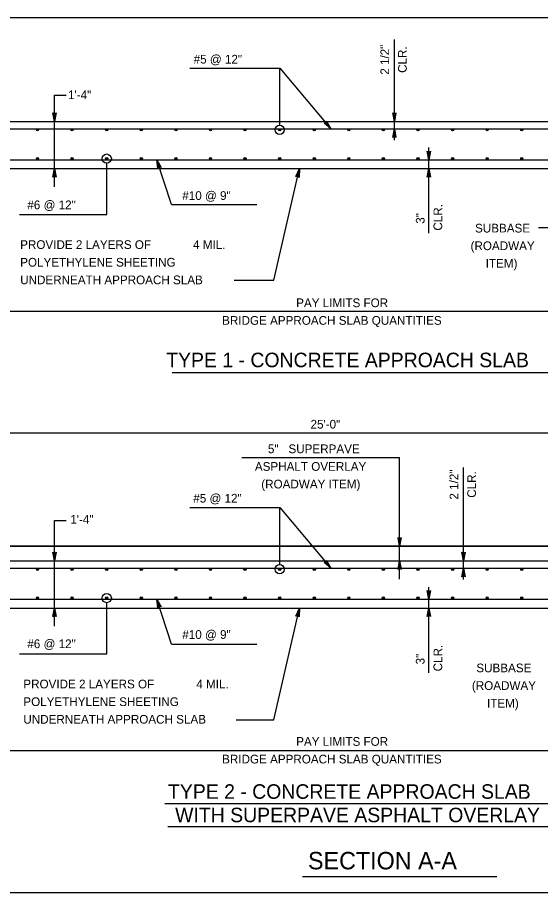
# Model space of a CAD drawing. Extents: x 636530 to 644067, y 294168 to 299122.
# Drawn here: x 638359.2 to 638539.2, y 297747.5 to 298048.8 of the extents above; entities that cross this region are included whole.
import ezdxf

# ---------------------------------------------------------------- set-up
doc = ezdxf.new("R2010")
doc.units = 0
doc.layers.add('1', color=7, linetype='Continuous')

msp = doc.modelspace()

# ---------------------------------------------------------------- linework, layer by layer
at = {"layer": '1'}
for p, q in [((638314.37, 298048.81), (638619.17, 298048.81)), ((638488.93, 298006.57), (638488.93, 298041.29)), ((638418.49, 298031.34), (638449.46, 298031.34)), ((638449.46, 298011.72), (638449.46, 298031.34)), ((638449.46, 298031.34), (638467.11, 298010.5)), ((638371.96, 297990.54), (638371.96, 298022.08)), ((638371.96, 298022.08), (638376, 298022.08)), ((638314.37, 298013.04), (638619.17, 298013.04)), ((638352.53, 298010.5), (638582.08, 298010.5)), ((638449.46, 298010.12), (638449.46, 298010.12)), ((638500.82, 297974.49), (638500.82, 298004.01)), ((638352.53, 297999.83), (638582.08, 297999.83)), ((638389.93, 298000.21), (638389.93, 298000.21)), ((638389.93, 297981), (638389.93, 297998.61)), ((638412.22, 297984.38), (638407.16, 297999.83)), ((638314.37, 297996.78), (638619.17, 297996.78)), ((638447.49, 297958.3), (638456.28, 297996.78)), ((638412.22, 297984.38), (638441.59, 297984.38)), ((638359.91, 297981), (638389.93, 297981)), ((638538.49, 297976.49), (638545.91, 297976.49)), ((638433.8, 297958.3), (638447.49, 297958.3)), ((638314.37, 297947.73), (638651.6, 297947.73)), ((638412.46, 297926.5), (638565.86, 297926.5)), ((638314.37, 297905.81), (638619.17, 297905.81)), ((638436.49, 297897.28), (638490.75, 297897.28)), ((638490.75, 297855.36), (638490.75, 297897.28)), ((638512.74, 297855.24), (638512.74, 297893.81)), ((638418.49, 297880.01), (638449.46, 297880.01)), ((638449.46, 297860.39), (638449.46, 297880.01)), ((638449.46, 297880.01), (638467.11, 297859.17)), ((638371.96, 297839.21), (638371.96, 297875.63)), ((638371.96, 297875.63), (638376, 297875.63)), ((638314.37, 297866.79), (638680.3, 297866.79)), ((638314.37, 297861.71), (638619.17, 297861.71)), ((638352.53, 297859.17), (638582.08, 297859.17)), ((638449.46, 297858.79), (638449.46, 297858.79)), ((638500.82, 297823.15), (638500.82, 297852.67)), ((638352.53, 297848.5), (638582.08, 297848.5)), ((638389.93, 297848.88), (638389.93, 297848.88)), ((638389.93, 297829.66), (638389.93, 297847.28)), ((638412.22, 297833.05), (638407.16, 297848.5)), ((638314.37, 297845.45), (638619.17, 297845.45)), ((638447.49, 297806.96), (638456.28, 297845.45)), ((638412.22, 297833.05), (638441.59, 297833.05)), ((638359.91, 297829.66), (638389.93, 297829.66)), ((638434.52, 297806.96), (638447.49, 297806.96)), ((638314.37, 297796.4), (638651.6, 297796.4)), ((638409.9, 297778.18), (638564.56, 297778.18)), ((638410.94, 297770.25), (638561.99, 297770.25)), ((638457.3, 297753.04), (638524.2, 297753.04)), ((638205.78, 297747.48), (638991.78, 297747.48))]:
    msp.add_line(p, q, dxfattribs=at)
for points in [[(638371.96, 298013.04), (638371.4, 298016.02), (638371.48, 298015.91), (638371.56, 298015.79), (638371.66, 298015.73), (638371.76, 298015.67), (638371.86, 298015.66), (638371.96, 298015.64), (638372.06, 298015.66), (638372.16, 298015.67), (638372.26, 298015.73), (638372.36, 298015.79), (638372.44, 298015.91), (638372.52, 298016.02), (638371.96, 298013.04), (638372.44, 298015.91), (638372.36, 298015.79), (638371.96, 298013.04), (638372.26, 298015.73), (638372.16, 298015.67), (638371.96, 298013.04), (638372.06, 298015.66), (638371.96, 298015.64), (638371.96, 298013.04), (638371.86, 298015.66), (638371.76, 298015.67), (638371.96, 298013.04), (638371.66, 298015.73), (638371.56, 298015.79), (638371.96, 298013.04), (638371.48, 298015.91)], [(638488.93, 298013.04), (638488.37, 298016.02), (638488.53, 298015.79), (638488.73, 298015.67), (638488.93, 298015.64), (638489.13, 298015.67), (638489.33, 298015.79), (638489.48, 298016.02), (638488.93, 298013.04), (638489.33, 298015.79), (638489.13, 298015.67), (638488.93, 298013.04), (638488.93, 298015.64), (638488.73, 298015.67), (638488.93, 298013.04), (638488.53, 298015.79)], [(638467.11, 298010.5), (638464.76, 298012.41), (638465.03, 298012.34), (638465.26, 298012.38), (638465.43, 298012.48), (638465.56, 298012.64), (638465.64, 298012.86), (638465.61, 298013.14), (638467.11, 298010.5), (638465.64, 298012.86), (638465.56, 298012.64), (638467.11, 298010.5), (638465.43, 298012.48), (638465.26, 298012.38), (638467.11, 298010.5), (638465.03, 298012.34)], [(638488.93, 298010.5), (638489.48, 298007.52), (638489.33, 298007.75), (638489.13, 298007.86), (638488.93, 298007.9), (638488.73, 298007.86), (638488.53, 298007.75), (638488.37, 298007.52), (638488.93, 298010.5), (638488.53, 298007.75), (638488.73, 298007.86), (638488.93, 298010.5), (638488.93, 298007.9), (638489.13, 298007.86), (638488.93, 298010.5), (638489.33, 298007.75)], [(638500.82, 297999.83), (638500.26, 298002.81), (638500.42, 298002.58), (638500.62, 298002.46), (638500.82, 298002.43), (638501.02, 298002.46), (638501.22, 298002.58), (638501.37, 298002.81), (638500.82, 297999.83), (638501.22, 298002.58), (638501.02, 298002.46), (638500.82, 297999.83), (638500.82, 298002.43), (638500.62, 298002.46), (638500.82, 297999.83), (638500.42, 298002.58)], [(638407.16, 297999.83), (638408.62, 297997.17), (638408.51, 297997.25), (638408.4, 297997.34), (638408.29, 297997.36), (638408.17, 297997.39), (638408.07, 297997.37), (638407.97, 297997.36), (638407.88, 297997.31), (638407.79, 297997.26), (638407.72, 297997.18), (638407.64, 297997.09), (638407.6, 297996.96), (638407.56, 297996.82), (638407.16, 297999.83), (638407.6, 297996.96), (638407.64, 297997.09), (638407.16, 297999.83), (638407.72, 297997.18), (638407.79, 297997.26), (638407.16, 297999.83), (638407.88, 297997.31), (638407.97, 297997.36), (638407.16, 297999.83), (638408.07, 297997.37), (638408.17, 297997.39), (638407.16, 297999.83), (638408.29, 297997.36), (638408.4, 297997.34), (638407.16, 297999.83), (638408.51, 297997.25)], [(638371.96, 297996.78), (638372.52, 297993.8), (638372.44, 297993.91), (638372.36, 297994.03), (638372.26, 297994.09), (638372.16, 297994.15), (638372.06, 297994.17), (638371.96, 297994.18), (638371.86, 297994.17), (638371.76, 297994.15), (638371.66, 297994.09), (638371.56, 297994.03), (638371.48, 297993.91), (638371.4, 297993.8), (638371.96, 297996.78), (638371.48, 297993.91), (638371.56, 297994.03), (638371.96, 297996.78), (638371.66, 297994.09), (638371.76, 297994.15), (638371.96, 297996.78), (638371.86, 297994.17), (638371.96, 297994.18), (638371.96, 297996.78), (638372.06, 297994.17), (638372.16, 297994.15), (638371.96, 297996.78), (638372.26, 297994.09), (638372.36, 297994.03), (638371.96, 297996.78), (638372.44, 297993.91)], [(638456.28, 297996.78), (638456.16, 297993.75), (638456.11, 297993.88), (638456.05, 297994.01), (638455.97, 297994.09), (638455.89, 297994.17), (638455.79, 297994.21), (638455.7, 297994.25), (638455.6, 297994.25), (638455.5, 297994.26), (638455.39, 297994.22), (638455.27, 297994.19), (638455.17, 297994.09), (638455.07, 297994), (638456.28, 297996.78), (638455.17, 297994.09), (638455.27, 297994.19), (638456.28, 297996.78), (638455.39, 297994.22), (638455.5, 297994.26), (638456.28, 297996.78), (638455.6, 297994.25), (638455.7, 297994.25), (638456.28, 297996.78), (638455.79, 297994.21), (638455.89, 297994.17), (638456.28, 297996.78), (638455.97, 297994.09), (638456.05, 297994.01), (638456.28, 297996.78), (638456.11, 297993.88)], [(638500.82, 297996.78), (638501.37, 297993.8), (638501.22, 297994.03), (638501.02, 297994.15), (638500.82, 297994.18), (638500.62, 297994.15), (638500.42, 297994.03), (638500.26, 297993.8), (638500.82, 297996.78), (638500.42, 297994.03), (638500.62, 297994.15), (638500.82, 297996.78), (638500.82, 297994.18), (638501.02, 297994.15), (638500.82, 297996.78), (638501.22, 297994.03)], [(638490.75, 297866.79), (638490.19, 297869.77), (638490.27, 297869.65), (638490.35, 297869.54), (638490.45, 297869.48), (638490.55, 297869.42), (638490.65, 297869.4), (638490.75, 297869.39), (638490.85, 297869.4), (638490.95, 297869.42), (638491.05, 297869.48), (638491.15, 297869.54), (638491.23, 297869.65), (638491.31, 297869.77), (638490.75, 297866.79), (638491.23, 297869.65), (638491.15, 297869.54), (638490.75, 297866.79), (638491.05, 297869.48), (638490.95, 297869.42), (638490.75, 297866.79), (638490.85, 297869.4), (638490.75, 297869.39), (638490.75, 297866.79), (638490.65, 297869.4), (638490.55, 297869.42), (638490.75, 297866.79), (638490.45, 297869.48), (638490.35, 297869.54), (638490.75, 297866.79), (638490.27, 297869.65)], [(638371.96, 297861.71), (638371.4, 297864.69), (638371.48, 297864.57), (638371.56, 297864.46), (638371.66, 297864.4), (638371.76, 297864.34), (638371.86, 297864.32), (638371.96, 297864.31), (638372.06, 297864.32), (638372.16, 297864.34), (638372.26, 297864.4), (638372.36, 297864.46), (638372.44, 297864.57), (638372.52, 297864.69), (638371.96, 297861.71), (638372.44, 297864.57), (638372.36, 297864.46), (638371.96, 297861.71), (638372.26, 297864.4), (638372.16, 297864.34), (638371.96, 297861.71), (638372.06, 297864.32), (638371.96, 297864.31), (638371.96, 297861.71), (638371.86, 297864.32), (638371.76, 297864.34), (638371.96, 297861.71), (638371.66, 297864.4), (638371.56, 297864.46), (638371.96, 297861.71), (638371.48, 297864.57)], [(638512.74, 297861.71), (638512.18, 297864.69), (638512.34, 297864.46), (638512.54, 297864.34), (638512.74, 297864.31), (638512.94, 297864.34), (638513.14, 297864.46), (638513.3, 297864.69), (638512.74, 297861.71), (638513.14, 297864.46), (638512.94, 297864.34), (638512.74, 297861.71), (638512.74, 297864.31), (638512.54, 297864.34), (638512.74, 297861.71), (638512.34, 297864.46)], [(638467.11, 297859.17), (638464.76, 297861.08), (638465.03, 297861.01), (638465.26, 297861.05), (638465.43, 297861.15), (638465.56, 297861.31), (638465.64, 297861.53), (638465.61, 297861.8), (638467.11, 297859.17), (638465.64, 297861.53), (638465.56, 297861.31), (638467.11, 297859.17), (638465.43, 297861.15), (638465.26, 297861.05), (638467.11, 297859.17), (638465.03, 297861.01)], [(638490.75, 297861.71), (638491.31, 297858.72), (638491.23, 297858.84), (638491.15, 297858.95), (638491.05, 297859.01), (638490.95, 297859.07), (638490.85, 297859.09), (638490.75, 297859.11), (638490.65, 297859.09), (638490.55, 297859.07), (638490.45, 297859.01), (638490.35, 297858.95), (638490.27, 297858.84), (638490.19, 297858.72), (638490.75, 297861.71), (638490.27, 297858.84), (638490.35, 297858.95), (638490.75, 297861.71), (638490.45, 297859.01), (638490.55, 297859.07), (638490.75, 297861.71), (638490.65, 297859.09), (638490.75, 297859.11), (638490.75, 297861.71), (638490.85, 297859.09), (638490.95, 297859.07), (638490.75, 297861.71), (638491.05, 297859.01), (638491.15, 297858.95), (638490.75, 297861.71), (638491.23, 297858.84)], [(638512.74, 297859.17), (638513.3, 297856.18), (638513.14, 297856.41), (638512.94, 297856.53), (638512.74, 297856.57), (638512.54, 297856.53), (638512.34, 297856.41), (638512.18, 297856.18), (638512.74, 297859.17), (638512.34, 297856.41), (638512.54, 297856.53), (638512.74, 297859.17), (638512.74, 297856.57), (638512.94, 297856.53), (638512.74, 297859.17), (638513.14, 297856.41)], [(638500.82, 297848.5), (638500.26, 297851.48), (638500.42, 297851.25), (638500.62, 297851.13), (638500.82, 297851.1), (638501.02, 297851.13), (638501.22, 297851.25), (638501.37, 297851.48), (638500.82, 297848.5), (638501.22, 297851.25), (638501.02, 297851.13), (638500.82, 297848.5), (638500.82, 297851.1), (638500.62, 297851.13), (638500.82, 297848.5), (638500.42, 297851.25)], [(638407.16, 297848.5), (638408.62, 297845.84), (638408.51, 297845.92), (638408.4, 297846.01), (638408.29, 297846.03), (638408.17, 297846.06), (638408.07, 297846.04), (638407.97, 297846.03), (638407.88, 297845.98), (638407.79, 297845.93), (638407.72, 297845.85), (638407.64, 297845.76), (638407.6, 297845.62), (638407.56, 297845.49), (638407.16, 297848.5), (638407.6, 297845.62), (638407.64, 297845.76), (638407.16, 297848.5), (638407.72, 297845.85), (638407.79, 297845.93), (638407.16, 297848.5), (638407.88, 297845.98), (638407.97, 297846.03), (638407.16, 297848.5), (638408.07, 297846.04), (638408.17, 297846.06), (638407.16, 297848.5), (638408.29, 297846.03), (638408.4, 297846.01), (638407.16, 297848.5), (638408.51, 297845.92)], [(638371.96, 297845.45), (638372.52, 297842.47), (638372.44, 297842.58), (638372.36, 297842.7), (638372.26, 297842.76), (638372.16, 297842.82), (638372.06, 297842.83), (638371.96, 297842.85), (638371.86, 297842.83), (638371.76, 297842.82), (638371.66, 297842.76), (638371.56, 297842.7), (638371.48, 297842.58), (638371.4, 297842.47), (638371.96, 297845.45), (638371.48, 297842.58), (638371.56, 297842.7), (638371.96, 297845.45), (638371.66, 297842.76), (638371.76, 297842.82), (638371.96, 297845.45), (638371.86, 297842.83), (638371.96, 297842.85), (638371.96, 297845.45), (638372.06, 297842.83), (638372.16, 297842.82), (638371.96, 297845.45), (638372.26, 297842.76), (638372.36, 297842.7), (638371.96, 297845.45), (638372.44, 297842.58)], [(638456.28, 297845.45), (638456.16, 297842.42), (638456.11, 297842.55), (638456.05, 297842.68), (638455.97, 297842.76), (638455.89, 297842.84), (638455.79, 297842.88), (638455.7, 297842.92), (638455.6, 297842.92), (638455.5, 297842.93), (638455.39, 297842.89), (638455.27, 297842.86), (638455.17, 297842.76), (638455.07, 297842.67), (638456.28, 297845.45), (638455.17, 297842.76), (638455.27, 297842.86), (638456.28, 297845.45), (638455.39, 297842.89), (638455.5, 297842.93), (638456.28, 297845.45), (638455.6, 297842.92), (638455.7, 297842.92), (638456.28, 297845.45), (638455.79, 297842.88), (638455.89, 297842.84), (638456.28, 297845.45), (638455.97, 297842.76), (638456.05, 297842.68), (638456.28, 297845.45), (638456.11, 297842.55)], [(638500.82, 297845.45), (638501.37, 297842.47), (638501.22, 297842.7), (638501.02, 297842.82), (638500.82, 297842.85), (638500.62, 297842.82), (638500.42, 297842.7), (638500.26, 297842.47), (638500.82, 297845.45), (638500.42, 297842.7), (638500.62, 297842.82), (638500.82, 297845.45), (638500.82, 297842.85), (638501.02, 297842.82), (638500.82, 297845.45), (638501.22, 297842.7)]]:
    msp.add_lwpolyline(points, dxfattribs=at)
msp.add_lwpolyline([(638314.37, 297861.71), (638619.17, 297861.71), (638619.17, 297845.45), (638651.6, 297845.45), (638659.73, 297853.58), (638680.3, 297853.58), (638680.3, 297854.34), (638685.26, 297856.7), (638675.07, 297855.3), (638680.3, 297857.85), (638680.3, 297861.71), (638680.3, 297866.79), (638314.37, 297866.79)], close=True, dxfattribs=at)
for centre, radius in [((638366.12, 298010.12), 0.381), ((638366.12, 298010.12), 0.286), ((638366.12, 298010.12), 0.19), ((638366.12, 298010.12), 0.0952), ((638378.02, 298010.12), 0.381), ((638378.02, 298010.12), 0.286), ((638378.02, 298010.12), 0.19), ((638378.02, 298010.12), 0.0952), ((638389.93, 298010.12), 0.381), ((638389.93, 298010.12), 0.286), ((638389.93, 298010.12), 0.19), ((638389.93, 298010.12), 0.0952), ((638401.83, 298010.12), 0.381), ((638401.83, 298010.12), 0.286), ((638401.83, 298010.12), 0.19), ((638401.83, 298010.12), 0.0952), ((638413.74, 298010.12), 0.381), ((638413.74, 298010.12), 0.286), ((638413.74, 298010.12), 0.19), ((638413.74, 298010.12), 0.0952), ((638425.64, 298010.12), 0.381), ((638425.64, 298010.12), 0.286), ((638425.64, 298010.12), 0.19), ((638425.64, 298010.12), 0.0952), ((638437.55, 298010.12), 0.381), ((638437.55, 298010.12), 0.286), ((638437.55, 298010.12), 0.19), ((638437.55, 298010.12), 0.0952), ((638449.46, 298010.12), 1.6), ((638449.46, 298010.12), 0.381), ((638449.46, 298010.12), 0.286), ((638449.46, 298010.12), 0.19), ((638449.46, 298010.12), 0.0952), ((638461.36, 298010.12), 0.381), ((638461.36, 298010.12), 0.286), ((638461.36, 298010.12), 0.19), ((638461.36, 298010.12), 0.0952), ((638473.27, 298010.12), 0.381), ((638473.27, 298010.12), 0.286), ((638473.27, 298010.12), 0.19), ((638473.27, 298010.12), 0.0952), ((638485.17, 298010.12), 0.381), ((638485.17, 298010.12), 0.286), ((638485.17, 298010.12), 0.19), ((638485.17, 298010.12), 0.0952), ((638497.08, 298010.12), 0.381), ((638497.08, 298010.12), 0.286), ((638497.08, 298010.12), 0.19), ((638497.08, 298010.12), 0.0952), ((638508.98, 298010.12), 0.381), ((638508.98, 298010.12), 0.286), ((638508.98, 298010.12), 0.19), ((638508.98, 298010.12), 0.0952), ((638520.89, 298010.12), 0.381), ((638520.89, 298010.12), 0.286), ((638520.89, 298010.12), 0.19), ((638520.89, 298010.12), 0.0952), ((638532.79, 298010.12), 0.381), ((638532.79, 298010.12), 0.286), ((638532.79, 298010.12), 0.19), ((638532.79, 298010.12), 0.0952), ((638366.12, 298000.21), 0.381), ((638366.12, 298000.21), 0.286), ((638378.02, 298000.21), 0.381), ((638378.02, 298000.21), 0.286), ((638389.93, 298000.21), 1.6), ((638389.93, 298000.21), 0.381), ((638389.93, 298000.21), 0.286), ((638401.83, 298000.21), 0.381), ((638401.83, 298000.21), 0.286), ((638413.74, 298000.21), 0.381), ((638413.74, 298000.21), 0.286), ((638425.64, 298000.21), 0.381), ((638425.64, 298000.21), 0.286), ((638437.55, 298000.21), 0.381), ((638437.55, 298000.21), 0.286), ((638449.46, 298000.21), 0.381), ((638449.46, 298000.21), 0.286), ((638461.36, 298000.21), 0.381), ((638461.36, 298000.21), 0.286), ((638473.27, 298000.21), 0.381), ((638473.27, 298000.21), 0.286), ((638485.17, 298000.21), 0.381), ((638485.17, 298000.21), 0.286), ((638497.08, 298000.21), 0.381), ((638497.08, 298000.21), 0.286), ((638508.98, 298000.21), 0.381), ((638508.98, 298000.21), 0.286), ((638520.89, 298000.21), 0.381), ((638520.89, 298000.21), 0.286), ((638532.79, 298000.21), 0.381), ((638532.79, 298000.21), 0.286), ((638366.12, 298000.21), 0.19), ((638366.12, 298000.21), 0.0952), ((638378.02, 298000.21), 0.19), ((638378.02, 298000.21), 0.0952), ((638389.93, 298000.21), 0.19), ((638389.93, 298000.21), 0.0952), ((638401.83, 298000.21), 0.19), ((638401.83, 298000.21), 0.0952), ((638413.74, 298000.21), 0.19), ((638413.74, 298000.21), 0.0952), ((638425.64, 298000.21), 0.19), ((638425.64, 298000.21), 0.0952), ((638437.55, 298000.21), 0.19), ((638437.55, 298000.21), 0.0952), ((638449.46, 298000.21), 0.19), ((638449.46, 298000.21), 0.0952), ((638461.36, 298000.21), 0.19), ((638461.36, 298000.21), 0.0952), ((638473.27, 298000.21), 0.19), ((638473.27, 298000.21), 0.0952), ((638485.17, 298000.21), 0.19), ((638485.17, 298000.21), 0.0952), ((638497.08, 298000.21), 0.19), ((638497.08, 298000.21), 0.0952), ((638508.98, 298000.21), 0.19), ((638508.98, 298000.21), 0.0952), ((638520.89, 298000.21), 0.19), ((638520.89, 298000.21), 0.0952), ((638532.79, 298000.21), 0.19), ((638532.79, 298000.21), 0.0952), ((638366.12, 297858.79), 0.381), ((638366.12, 297858.79), 0.286), ((638366.12, 297858.79), 0.19), ((638366.12, 297858.79), 0.0952), ((638378.02, 297858.79), 0.381), ((638378.02, 297858.79), 0.286), ((638378.02, 297858.79), 0.19), ((638378.02, 297858.79), 0.0952), ((638389.93, 297858.79), 0.381), ((638389.93, 297858.79), 0.286), ((638389.93, 297858.79), 0.19), ((638389.93, 297858.79), 0.0952), ((638401.83, 297858.79), 0.381), ((638401.83, 297858.79), 0.286), ((638401.83, 297858.79), 0.19), ((638401.83, 297858.79), 0.0952), ((638413.74, 297858.79), 0.381), ((638413.74, 297858.79), 0.286), ((638413.74, 297858.79), 0.19), ((638413.74, 297858.79), 0.0952), ((638425.64, 297858.79), 0.381), ((638425.64, 297858.79), 0.286), ((638425.64, 297858.79), 0.19), ((638425.64, 297858.79), 0.0952), ((638437.55, 297858.79), 0.381), ((638437.55, 297858.79), 0.286), ((638437.55, 297858.79), 0.19), ((638437.55, 297858.79), 0.0952), ((638449.46, 297858.79), 1.6), ((638449.46, 297858.79), 0.381), ((638449.46, 297858.79), 0.286), ((638449.46, 297858.79), 0.19), ((638449.46, 297858.79), 0.0952), ((638461.36, 297858.79), 0.381), ((638461.36, 297858.79), 0.286), ((638461.36, 297858.79), 0.19), ((638461.36, 297858.79), 0.0952), ((638473.27, 297858.79), 0.381), ((638473.27, 297858.79), 0.286), ((638473.27, 297858.79), 0.19), ((638473.27, 297858.79), 0.0952), ((638485.17, 297858.79), 0.381), ((638485.17, 297858.79), 0.286), ((638485.17, 297858.79), 0.19), ((638485.17, 297858.79), 0.0952), ((638497.08, 297858.79), 0.381), ((638497.08, 297858.79), 0.286), ((638497.08, 297858.79), 0.19), ((638497.08, 297858.79), 0.0952), ((638508.98, 297858.79), 0.381), ((638508.98, 297858.79), 0.286), ((638508.98, 297858.79), 0.19), ((638508.98, 297858.79), 0.0952), ((638520.89, 297858.79), 0.381), ((638520.89, 297858.79), 0.286), ((638520.89, 297858.79), 0.19), ((638520.89, 297858.79), 0.0952), ((638532.79, 297858.79), 0.381), ((638532.79, 297858.79), 0.286), ((638532.79, 297858.79), 0.19), ((638532.79, 297858.79), 0.0952), ((638389.93, 297848.88), 1.6), ((638366.12, 297848.88), 0.381), ((638366.12, 297848.88), 0.286), ((638366.12, 297848.88), 0.19), ((638366.12, 297848.88), 0.0952), ((638378.02, 297848.88), 0.381), ((638378.02, 297848.88), 0.286), ((638378.02, 297848.88), 0.19), ((638378.02, 297848.88), 0.0952), ((638389.93, 297848.88), 0.381), ((638389.93, 297848.88), 0.286), ((638389.93, 297848.88), 0.19), ((638389.93, 297848.88), 0.0952), ((638401.83, 297848.88), 0.381), ((638401.83, 297848.88), 0.286), ((638401.83, 297848.88), 0.19), ((638401.83, 297848.88), 0.0952), ((638413.74, 297848.88), 0.381), ((638413.74, 297848.88), 0.286), ((638413.74, 297848.88), 0.19), ((638413.74, 297848.88), 0.0952), ((638425.64, 297848.88), 0.381), ((638425.64, 297848.88), 0.286), ((638425.64, 297848.88), 0.19), ((638425.64, 297848.88), 0.0952), ((638437.55, 297848.88), 0.381), ((638437.55, 297848.88), 0.286), ((638437.55, 297848.88), 0.19), ((638437.55, 297848.88), 0.0952), ((638449.46, 297848.88), 0.381), ((638449.46, 297848.88), 0.286), ((638449.46, 297848.88), 0.19), ((638449.46, 297848.88), 0.0952), ((638461.36, 297848.88), 0.381), ((638461.36, 297848.88), 0.286), ((638461.36, 297848.88), 0.19), ((638461.36, 297848.88), 0.0952), ((638473.27, 297848.88), 0.381), ((638473.27, 297848.88), 0.286), ((638473.27, 297848.88), 0.19), ((638473.27, 297848.88), 0.0952), ((638485.17, 297848.88), 0.381), ((638485.17, 297848.88), 0.286), ((638485.17, 297848.88), 0.19), ((638485.17, 297848.88), 0.0952), ((638497.08, 297848.88), 0.381), ((638497.08, 297848.88), 0.286), ((638497.08, 297848.88), 0.19), ((638497.08, 297848.88), 0.0952), ((638508.98, 297848.88), 0.381), ((638508.98, 297848.88), 0.286), ((638508.98, 297848.88), 0.19), ((638508.98, 297848.88), 0.0952), ((638520.89, 297848.88), 0.381), ((638520.89, 297848.88), 0.286), ((638520.89, 297848.88), 0.19), ((638520.89, 297848.88), 0.0952), ((638532.79, 297848.88), 0.381), ((638532.79, 297848.88), 0.286), ((638532.79, 297848.88), 0.19), ((638532.79, 297848.88), 0.0952)]:
    msp.add_circle(centre, radius, dxfattribs=at)

# ---------------------------------------------------------------- texts
for s, p in [('2 1/2"', (638487.13, 298029.12)), ('CLR.', (638493.2, 298029.74)), ('CLR.', (638505.41, 297975.41)), ('3"', (638499.34, 297977.78)), ('2 1/2"', (638510.95, 297882.79)), ('CLR.', (638517.03, 297883.42)), ('CLR.', (638505.41, 297823.64)), ('3"', (638499.34, 297826.01))]:
    msp.add_text(s, height=3, rotation=90, dxfattribs=at).set_placement(p)
for s, height, p in [('#5 @ 12"', 3, (638419.86, 298032.95)), ('1\'-4"', 3, (638376.61, 298020.69)), ('#10 @ 9"', 3, (638415.95, 297985.98)), ('#6 @ 12"', 3, (638362.62, 297982.79)), ('SUBBASE', 3, (638516.7, 297974.77)), ('PROVIDE 2 LAYERS OF ', 3, (638360.15, 297969.1)), ('4 MIL.', 3, (638419.67, 297969.1)), ('(ROADWAY', 3, (638515.17, 297968.7)), ('POLYETHYLENE SHEETING', 3, (638360.15, 297963.02)), ('ITEM)', 3, (638520.38, 297962.63)), ('UNDERNEATH APPROACH SLAB', 3, (638360.15, 297956.95)), ('PAY LIMITS FOR', 3, (638455.14, 297949.06)), ('BRIDGE APPROACH SLAB QUANTITIES', 3, (638429.65, 297942.99)), ('TYPE 1 - CONCRETE APPROACH SLAB', 5, (638410.41, 297928.38)), ('25\'-0"', 3, (638460.08, 297907.24)), ('5"', 3, (638445.42, 297898.77)), (' SUPERPAVE', 3, (638451.37, 297898.77)), ('ASPHALT OVERLAY', 3, (638440.93, 297892.7)), ('(ROADWAY ITEM)', 3, (638443.13, 297886.63)), ('#5 @ 12"', 3, (638419.73, 297881.75)), ('1\'-4"', 3, (638377.4, 297874.48)), ('#10 @ 9"', 3, (638415.95, 297834.82)), ('#6 @ 12"', 3, (638362.62, 297831.63)), ('SUBBASE', 3, (638517.14, 297823.31)), ('PROVIDE 2 LAYERS OF ', 3, (638361.24, 297817.77)), ('4 MIL.', 3, (638420.77, 297817.77)), ('(ROADWAY', 3, (638515.62, 297817.24)), ('POLYETHYLENE SHEETING', 3, (638361.24, 297811.69)), ('ITEM)', 3, (638520.83, 297811.16)), ('UNDERNEATH APPROACH SLAB', 3, (638361.24, 297805.62)), ('PAY LIMITS FOR', 3, (638455.14, 297797.99)), ('BRIDGE APPROACH SLAB QUANTITIES', 3, (638429.65, 297791.92)), ('TYPE 2 - CONCRETE APPROACH SLAB', 5, (638411.02, 297779.75)), ('WITH SUPERPAVE ASPHALT OVERLAY', 5, (638413.48, 297771.68)), ('SECTION A-A', 6, (638459.21, 297755.45))]:
    msp.add_text(s, height=height, dxfattribs=at).set_placement(p)

doc.saveas('drawing.dxf')
